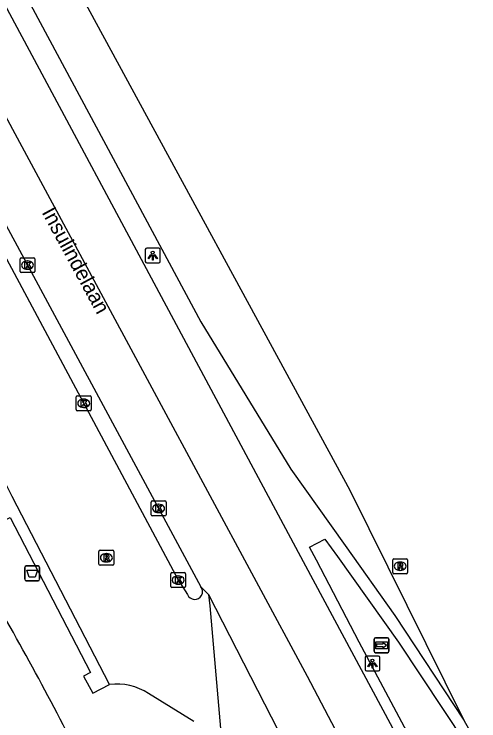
# Model space of a CAD drawing. Extents: x 161477 to 163040, y 383680 to 384868.
# Drawn here: x 162771.04 to 162802.24, y 384366.55 to 384413.98 of the extents above; entities that cross this region are included whole.
import ezdxf

# ---------------------------------------------------------------- set-up
doc = ezdxf.new("R2010")
doc.units = 0
for name, color, linetype in [('IMGEO_Afvalbak', 7, 'Continuous'), ('IMGEO_Berm_open', 7, 'Continuous'), ('IMGEO_Fietspad_open', 7, 'Continuous'), ('IMGEO_Kolk', 7, 'Continuous'), ('IMGEO_Lichtpunt', 7, 'Continuous'), ('IMGEO_Openbare_ruimte_label', 7, 'Continuous'), ('IMGEO_Rijbaan_lokaal_open', 7, 'Continuous'), ('IMGEO_Rijbaan_regionaal_gesloten', 7, 'Continuous'), ('IMGEO_Rioolput', 7, 'Continuous'), ('IMGEO_Voetpad_open', 7, 'Continuous'), ('IMGEO_Wegwijzer', 7, 'Continuous')]:
    doc.layers.add(name, color=color, linetype=linetype)

msp = doc.modelspace()

# ---------------------------------------------------------------- linework, layer by layer
at = {"layer": 'IMGEO_Afvalbak'}
for p, q in [((162771.858, 384376.95), (162772.648, 384376.95)), ((162772.648, 384376.95), (162771.858, 384376.95)), ((162771.758, 384376.05), (162771.758, 384376.85)), ((162771.758, 384376.85), (162771.758, 384376.05)), ((162772.748, 384376.85), (162772.748, 384376.05)), ((162772.748, 384376.05), (162772.748, 384376.85)), ((162772.648, 384375.95), (162771.858, 384375.95)), ((162771.858, 384375.95), (162772.648, 384375.95))]:
    msp.add_line(p, q, dxfattribs=at)
msp.add_lwpolyline([(162771.901, 384376.664), (162772.605, 384376.664), (162772.456, 384376.194), (162772.05, 384376.194), (162771.901, 384376.664)], dxfattribs=at)
for centre, start, end in [((162771.858, 384376.85), 90, 180), ((162771.858, 384376.85), 90, 180), ((162772.648, 384376.85), 0, 90), ((162772.648, 384376.85), 360, 90), ((162771.858, 384376.05), 180, 270), ((162771.858, 384376.05), 180, 270), ((162772.648, 384376.05), 270, 0), ((162772.648, 384376.05), 270, 0)]:
    msp.add_arc(centre, 0.1, start, end, dxfattribs=at)
at = {"layer": 'IMGEO_Berm_open'}
msp.add_lwpolyline([(162821.038, 384321.65), (162819.234, 384325.388), (162816.9, 384329.404), (162809.193, 384343.726), (162794.209, 384371.837), (162791.328, 384377.34), (162790.874, 384378.207), (162791.896, 384378.744), (162792.741, 384377.587), (162796.854, 384371.833), (162801.338, 384365.045), (162804.076, 384360.38), (162821.22, 384328.412), (162821.748, 384328.719)], dxfattribs=at)
at = {"layer": 'IMGEO_Fietspad_open'}
msp.add_arc((162591.896, 384271.856), 205.424, 25.76913, 29.69524, dxfattribs=at)
at = {"layer": 'IMGEO_Kolk'}
for p, q in [((162771.435, 384396.71), (162771.435, 384397.562)), ((162771.51, 384397.636), (162772.362, 384397.636)), ((162771.923, 384397.416), (162771.948, 384397.416)), ((162772.436, 384397.562), (162772.436, 384396.71)), ((162771.946, 384396.856), (162771.921, 384396.856)), ((162772.362, 384396.636), (162771.51, 384396.636)), ((162775.21, 384387.437), (162775.21, 384388.289)), ((162775.285, 384388.363), (162776.137, 384388.363)), ((162776.211, 384388.289), (162776.211, 384387.437)), ((162775.698, 384388.143), (162775.723, 384388.143)), ((162776.137, 384387.363), (162775.285, 384387.363)), ((162775.721, 384387.583), (162775.696, 384387.583)), ((162780.239, 384380.382), (162780.239, 384381.234)), ((162780.314, 384381.308), (162781.166, 384381.308)), ((162781.24, 384381.234), (162781.24, 384380.382)), ((162780.727, 384381.088), (162780.752, 384381.088)), ((162781.166, 384380.308), (162780.314, 384380.308)), ((162780.75, 384380.528), (162780.725, 384380.528)), ((162781.551, 384375.576), (162781.551, 384376.428)), ((162781.626, 384376.502), (162782.478, 384376.502)), ((162782.552, 384376.428), (162782.552, 384375.576)), ((162782.039, 384376.282), (162782.064, 384376.282)), ((162782.478, 384375.502), (162781.626, 384375.502)), ((162782.062, 384375.722), (162782.037, 384375.722))]:
    msp.add_line(p, q, dxfattribs=at)
for points in [[(162771.435, 384396.71), (162771.435, 384397.562)], [(162771.51, 384397.636), (162772.362, 384397.636)], [(162771.756, 384397.336), (162771.879, 384397.336), (162771.879, 384397.185), (162772.009, 384397.336), (162772.173, 384397.336), (162772.027, 384397.185), (162772.18, 384396.936), (162772.028, 384396.936), (162771.943, 384397.1), (162771.879, 384397.033), (162771.879, 384396.936), (162771.756, 384396.936), (162771.756, 384397.336)], [(162772.436, 384397.562), (162772.436, 384396.71)], [(162772.362, 384396.636), (162771.51, 384396.636)], [(162775.21, 384387.437), (162775.21, 384388.289)], [(162775.285, 384388.363), (162776.137, 384388.363)], [(162776.211, 384388.289), (162776.211, 384387.437)], [(162775.531, 384388.063), (162775.654, 384388.063), (162775.654, 384387.912), (162775.784, 384388.063), (162775.948, 384388.063), (162775.802, 384387.912), (162775.955, 384387.663), (162775.803, 384387.663), (162775.718, 384387.827), (162775.654, 384387.76), (162775.654, 384387.663), (162775.531, 384387.663), (162775.531, 384388.063)], [(162776.137, 384387.363), (162775.285, 384387.363)], [(162780.239, 384380.382), (162780.239, 384381.234)], [(162780.314, 384381.308), (162781.166, 384381.308)], [(162781.24, 384381.234), (162781.24, 384380.382)], [(162780.56, 384381.008), (162780.683, 384381.008), (162780.683, 384380.857), (162780.813, 384381.008), (162780.977, 384381.008), (162780.831, 384380.857), (162780.984, 384380.608), (162780.832, 384380.608), (162780.747, 384380.772), (162780.683, 384380.705), (162780.683, 384380.608), (162780.56, 384380.608), (162780.56, 384381.008)], [(162781.166, 384380.308), (162780.314, 384380.308)], [(162781.551, 384375.576), (162781.551, 384376.428)], [(162781.626, 384376.502), (162782.478, 384376.502)], [(162782.552, 384376.428), (162782.552, 384375.576)], [(162781.872, 384376.202), (162781.995, 384376.202), (162781.995, 384376.051), (162782.125, 384376.202), (162782.289, 384376.202), (162782.143, 384376.051), (162782.296, 384375.802), (162782.144, 384375.802), (162782.059, 384375.966), (162781.995, 384375.899), (162781.995, 384375.802), (162781.872, 384375.802), (162781.872, 384376.202)], [(162782.478, 384375.502), (162781.626, 384375.502)]]:
    msp.add_lwpolyline(points, dxfattribs=at)
for centre, start, end in [((162771.512, 384397.56), 91.552, 178.448), ((162771.512, 384397.56), 91.552, 178.448), ((162772.36, 384397.56), 1.552, 88.448), ((162772.36, 384397.56), 1.552, 88.448), ((162771.512, 384396.712), 181.552, 268.448), ((162771.512, 384396.712), 181.552, 268.448), ((162772.36, 384396.712), 271.552, 358.448), ((162772.36, 384396.712), 271.552, 358.448), ((162775.287, 384388.287), 91.552, 178.448), ((162775.287, 384388.287), 91.552, 178.448), ((162776.135, 384388.287), 1.552, 88.448), ((162776.135, 384388.287), 1.552, 88.448), ((162775.287, 384387.439), 181.552, 268.448), ((162775.287, 384387.439), 181.552, 268.448), ((162776.135, 384387.439), 271.552, 358.448), ((162776.135, 384387.439), 271.552, 358.448), ((162780.316, 384381.232), 91.552, 178.448), ((162780.316, 384381.232), 91.552, 178.448), ((162781.164, 384381.232), 1.552, 88.448), ((162781.164, 384381.232), 1.552, 88.448), ((162780.316, 384380.384), 181.552, 268.448), ((162780.316, 384380.384), 181.552, 268.448), ((162781.164, 384380.384), 271.552, 358.448), ((162781.164, 384380.384), 271.552, 358.448), ((162781.628, 384376.426), 91.552, 178.448), ((162781.628, 384376.426), 91.552, 178.448), ((162782.476, 384376.426), 1.552, 88.448), ((162782.476, 384376.426), 1.552, 88.448), ((162781.628, 384375.578), 181.552, 268.448), ((162781.628, 384375.578), 181.552, 268.448), ((162782.476, 384375.578), 271.552, 358.448), ((162782.476, 384375.578), 271.552, 358.448)]:
    msp.add_arc(centre, 0.0765, start, end, dxfattribs=at)
for centre, major_axis, ratio, start_param, end_param in [((162771.922, 384397.136), (-0.387, 0.002), 0.722429, 4.712389, 7.853982), ((162771.947, 384397.136), (-0.39, 0.002), 0.717154, 1.570796, 4.712389), ((162775.697, 384387.863), (-0.387, 0.002), 0.722429, 4.712389, 7.853982), ((162775.722, 384387.863), (-0.39, 0.002), 0.717154, 1.570796, 4.712389), ((162780.726, 384380.808), (-0.387, 0.002), 0.722429, 4.712389, 7.853982), ((162780.751, 384380.808), (-0.39, 0.002), 0.717154, 1.570796, 4.712389), ((162782.038, 384376.002), (-0.387, 0.002), 0.722429, 4.712389, 7.853982), ((162782.063, 384376.002), (-0.39, 0.002), 0.717154, 1.570796, 4.712389)]:
    msp.add_ellipse(centre, major_axis=major_axis, ratio=ratio, start_param=start_param, end_param=end_param, dxfattribs=at)
at = {"layer": 'IMGEO_Lichtpunt'}
for p, q in [((162780.746, 384398.276), (162779.938, 384398.276)), ((162780.746, 384398.276), (162779.938, 384398.276)), ((162779.844, 384398.181), (162779.844, 384397.374)), ((162779.844, 384398.181), (162779.844, 384397.374)), ((162780.84, 384397.374), (162780.84, 384398.181)), ((162780.84, 384397.374), (162780.84, 384398.181)), ((162779.938, 384397.28), (162780.746, 384397.28)), ((162779.938, 384397.28), (162780.746, 384397.28)), ((162794.597, 384370.802), (162794.597, 384369.995)), ((162794.597, 384370.802), (162794.597, 384369.995)), ((162795.499, 384370.897), (162794.691, 384370.897)), ((162795.499, 384370.897), (162794.691, 384370.897)), ((162795.593, 384369.995), (162795.593, 384370.802)), ((162795.593, 384369.995), (162795.593, 384370.802)), ((162794.691, 384369.901), (162795.499, 384369.901)), ((162794.691, 384369.901), (162795.499, 384369.901))]:
    msp.add_line(p, q, dxfattribs=at)
for points in [[(162780.218, 384397.845), (162780.257, 384397.817), (162780.069, 384397.555), (162780.031, 384397.582), (162780.218, 384397.845)], [(162780.32, 384397.797), (162780.367, 384397.797), (162780.367, 384397.475), (162780.32, 384397.475), (162780.32, 384397.797)], [(162780.43, 384397.817), (162780.468, 384397.844), (162780.655, 384397.582), (162780.616, 384397.554), (162780.43, 384397.817)], [(162794.971, 384370.466), (162795.01, 384370.438), (162794.822, 384370.176), (162794.784, 384370.203), (162794.971, 384370.466)], [(162795.073, 384370.418), (162795.12, 384370.418), (162795.12, 384370.096), (162795.073, 384370.096), (162795.073, 384370.418)], [(162795.183, 384370.438), (162795.221, 384370.465), (162795.408, 384370.203), (162795.369, 384370.175), (162795.183, 384370.438)]]:
    msp.add_lwpolyline(points, dxfattribs=at)
for centre in [(162780.343, 384397.979), (162795.096, 384370.6)]:
    msp.add_circle(centre, 0.0994, dxfattribs=at)
for centre, start, end in [((162779.938, 384398.181), 90, 180), ((162779.938, 384398.181), 90, 180), ((162780.746, 384398.181), 0, 90), ((162780.746, 384398.181), 0, 90), ((162779.938, 384397.374), 180, 270), ((162779.938, 384397.374), 180, 270), ((162780.746, 384397.374), 270, 0), ((162780.746, 384397.374), 270, 360), ((162794.691, 384370.802), 90, 180), ((162794.691, 384370.802), 90, 180), ((162795.499, 384370.802), 0, 90), ((162795.499, 384370.802), 0, 90), ((162794.691, 384369.995), 180, 270), ((162794.691, 384369.995), 180, 270), ((162795.499, 384369.995), 270, 0), ((162795.499, 384369.995), 270, 360)]:
    msp.add_arc(centre, 0.0946, start, end, dxfattribs=at)
at = {"layer": 'IMGEO_Rijbaan_lokaal_open'}
for points in [[(162763.267, 384411.068), (162782.049, 384376.005), (162782.679, 384375.036)], [(162777.45, 384368.99), (162770.912, 384381.614), (162768.64, 384386.089)], [(162783.107, 384366.502), (162780.068, 384368.379)]]:
    msp.add_lwpolyline(points, dxfattribs=at)
for centre, radius, start, end in [((162783.166, 384375.223), 0.522, 201.0421, 36.9487), ((162777.93, 384365.134), 3.886, 56.626, 97.1004)]:
    msp.add_arc(centre, radius, start, end, dxfattribs=at)
at = {"layer": 'IMGEO_Rijbaan_regionaal_gesloten'}
for points in [[(162731.669, 384497.217), (162732.057, 384496.504), (162749.243, 384464.385), (162775.555, 384415.208), (162793.573, 384382.024), (162801.221, 384366.6)], [(162728.01, 384496.744), (162733.036, 384487.349), (162743.174, 384468.546), (162783.574, 384393.336), (162789.621, 384383.451), (162793.258, 384378.323), (162796.599, 384373.614), (162801.221, 384366.6)], [(162804.086, 384351.856), (162790.63, 384376.933), (162762.196, 384429.925), (162741.848, 384467.5), (162729.089, 384488.843), (162727.101, 384492.335), (162724.869, 384496.086)], [(162721.159, 384495.567), (162738.489, 384466.227), (162752.477, 384440.575), (162771.393, 384405.395), (162780.452, 384388.604), (162790.71, 384369.547), (162796.105, 384359.286), (162801.167, 384348.959), (162806.362, 384337.565), (162810.891, 384326.771), (162813.689, 384319.908), (162816.086, 384313.779), (162817.752, 384308.915), (162819.017, 384304.717), (162820.216, 384300.319), (162820.949, 384296.455), (162821.748, 384292.457), (162822.281, 384288.459), (162822.747, 384283.995), (162822.747, 384275.733), (162822.881, 384266.938), (162822.215, 384259.875), (162821.953, 384256.115), (162821.728, 384252.884)], [(162743.365, 384450.132), (162743.463, 384449.945), (162783.583, 384375.537)], [(162783.583, 384375.537), (162784.08, 384375.023)], [(162784.08, 384375.023), (162799.55, 384344.861), (162804.335, 384333.978), (162808.424, 384324.441), (162810.807, 384318.474), (162811.526, 384316.425), (162812.046, 384313.655)], [(162784.08, 384375.023), (162784.167, 384374.278), (162784.983, 384365.004)], [(162801.221, 384366.6), (162805.613, 384358.792), (162821.748, 384328.719)]]:
    msp.add_lwpolyline(points, dxfattribs=at)
at = {"layer": 'IMGEO_Rioolput'}
for p, q in [((162776.733, 384377.071), (162776.733, 384377.923)), ((162776.808, 384377.997), (162777.66, 384377.997)), ((162777.734, 384377.923), (162777.734, 384377.071)), ((162777.221, 384377.777), (162777.246, 384377.777)), ((162796.527, 384377.427), (162797.379, 384377.427)), ((162777.66, 384376.997), (162776.808, 384376.997)), ((162777.244, 384377.217), (162777.219, 384377.217)), ((162796.452, 384376.501), (162796.452, 384377.353)), ((162796.94, 384377.207), (162796.965, 384377.207)), ((162797.453, 384377.353), (162797.453, 384376.501)), ((162797.379, 384376.427), (162796.527, 384376.427)), ((162796.963, 384376.647), (162796.938, 384376.647))]:
    msp.add_line(p, q, dxfattribs=at)
for points in [[(162776.733, 384377.071), (162776.733, 384377.923)], [(162776.808, 384377.997), (162777.66, 384377.997)], [(162777.734, 384377.923), (162777.734, 384377.071)], [(162777.322, 384377.695), (162777.07, 384377.697), (162777.07, 384377.297)], [(162777.07, 384377.297), (162777.194, 384377.297), (162777.194, 384377.459), (162777.205, 384377.459)], [(162777.248, 384377.616), (162777.194, 384377.616), (162777.194, 384377.535)], [(162777.194, 384377.535), (162777.246, 384377.535)], [(162777.252, 384377.43), (162777.323, 384377.297), (162777.463, 384377.297), (162777.398, 384377.423)], [(162796.527, 384377.427), (162797.379, 384377.427)], [(162777.66, 384376.997), (162776.808, 384376.997)], [(162796.452, 384376.501), (162796.452, 384377.353)], [(162797.041, 384377.125), (162796.789, 384377.127), (162796.789, 384376.727)], [(162796.967, 384377.046), (162796.913, 384377.046), (162796.913, 384376.965)], [(162796.913, 384376.965), (162796.965, 384376.965)], [(162797.453, 384377.353), (162797.453, 384376.501)], [(162797.379, 384376.427), (162796.527, 384376.427)], [(162796.789, 384376.727), (162796.913, 384376.727), (162796.913, 384376.889), (162796.924, 384376.889)], [(162796.971, 384376.86), (162797.042, 384376.727), (162797.182, 384376.727), (162797.117, 384376.853)]]:
    msp.add_lwpolyline(points, dxfattribs=at)
for centre, radius, start, end in [((162776.81, 384377.921), 0.0765, 91.552, 178.448), ((162776.81, 384377.921), 0.0765, 91.552, 178.448), ((162777.658, 384377.921), 0.0765, 1.552, 88.448), ((162777.658, 384377.921), 0.0765, 1.552, 88.448), ((162777.204, 384377.406), 0.0533, 26.0293, 88.6989), ((162777.23, 384377.724), 0.19, 274.7715, 282.9687), ((162777.254, 384377.52), 0.0964, 77.0061, 93.1865), ((162777.268, 384377.577), 0.0378, 276.6634, 79.6772), ((162777.321, 384377.585), 0.109, 350.3612, 89.416), ((162777.319, 384377.585), 0.112, 277.5842, 350.9817), ((162777.303, 384377.37), 0.108, 29.5134, 73.7905), ((162796.529, 384377.351), 0.0765, 91.552, 178.448), ((162796.529, 384377.351), 0.0765, 91.552, 178.448), ((162797.377, 384377.351), 0.0765, 1.552, 88.448), ((162797.377, 384377.351), 0.0765, 1.552, 88.448), ((162776.81, 384377.073), 0.0765, 181.552, 268.448), ((162776.81, 384377.073), 0.0765, 181.552, 268.448), ((162777.658, 384377.073), 0.0765, 271.552, 358.448), ((162777.658, 384377.073), 0.0765, 271.552, 358.448), ((162796.949, 384377.154), 0.19, 274.7715, 282.9687), ((162796.973, 384376.95), 0.0964, 77.0061, 93.1865), ((162796.987, 384377.007), 0.0378, 276.6634, 79.6772), ((162797.04, 384377.015), 0.109, 350.3612, 89.416), ((162797.038, 384377.015), 0.112, 277.5842, 350.9817), ((162797.022, 384376.8), 0.108, 29.5134, 73.7905), ((162796.529, 384376.503), 0.0765, 181.552, 268.448), ((162796.529, 384376.503), 0.0765, 181.552, 268.448), ((162796.923, 384376.836), 0.0533, 26.0293, 88.6989), ((162797.377, 384376.503), 0.0765, 271.552, 358.448), ((162797.377, 384376.503), 0.0765, 271.552, 358.448)]:
    msp.add_arc(centre, radius, start, end, dxfattribs=at)
for centre, major_axis, ratio, start_param, end_param in [((162777.22, 384377.497), (-0.387, 0.002), 0.722429, 4.712389, 7.853982), ((162777.245, 384377.497), (-0.39, 0.002), 0.717154, 1.570796, 4.712389), ((162796.939, 384376.927), (-0.387, 0.002), 0.722429, 4.712389, 7.853982), ((162796.964, 384376.927), (-0.39, 0.002), 0.717154, 1.570796, 4.712389)]:
    msp.add_ellipse(centre, major_axis=major_axis, ratio=ratio, start_param=start_param, end_param=end_param, dxfattribs=at)
at = {"layer": 'IMGEO_Voetpad_open'}
msp.add_lwpolyline([(162769.345, 384380.771), (162769.95, 384379.8), (162770.779, 384380.209), (162776.159, 384369.797), (162775.707, 384369.543), (162776.334, 384368.407), (162777.45, 384368.99)], dxfattribs=at)
at = {"layer": 'IMGEO_Wegwijzer'}
for p, q in [((162795.21, 384371.224), (162795.21, 384372.024)), ((162795.21, 384372.024), (162795.21, 384371.224)), ((162795.31, 384372.124), (162796.1, 384372.124)), ((162796.1, 384372.124), (162795.31, 384372.124)), ((162796.2, 384372.024), (162796.2, 384371.224)), ((162796.2, 384371.224), (162796.2, 384372.024)), ((162796.1, 384371.124), (162795.31, 384371.124)), ((162795.31, 384371.124), (162796.1, 384371.124))]:
    msp.add_line(p, q, dxfattribs=at)
for points in [[(162795.311, 384371.856), (162796.099, 384371.856), (162796.099, 384371.392), (162795.311, 384371.392), (162795.311, 384371.856)], [(162795.376, 384371.708), (162795.376, 384371.624), (162795.376, 384371.54), (162795.787, 384371.54), (162795.787, 384371.457), (162796.034, 384371.624), (162795.787, 384371.791), (162795.787, 384371.708), (162795.376, 384371.708)]]:
    msp.add_lwpolyline(points, dxfattribs=at)
for centre, start, end in [((162795.31, 384372.024), 90, 180), ((162795.31, 384372.024), 90, 180), ((162796.1, 384372.024), 0, 90), ((162796.1, 384372.024), 360, 90), ((162795.31, 384371.224), 180, 270), ((162795.31, 384371.224), 180, 270), ((162796.1, 384371.224), 270, 0), ((162796.1, 384371.224), 270, 0)]:
    msp.add_arc(centre, 0.1, start, end, dxfattribs=at)

# ---------------------------------------------------------------- texts
at = {"layer": 'IMGEO_Openbare_ruimte_label'}
msp.add_text('Insulindelaan', height=1, rotation=298.5373, dxfattribs=at).set_placement((162772.87, 384400.686))

doc.saveas('drawing.dxf')
